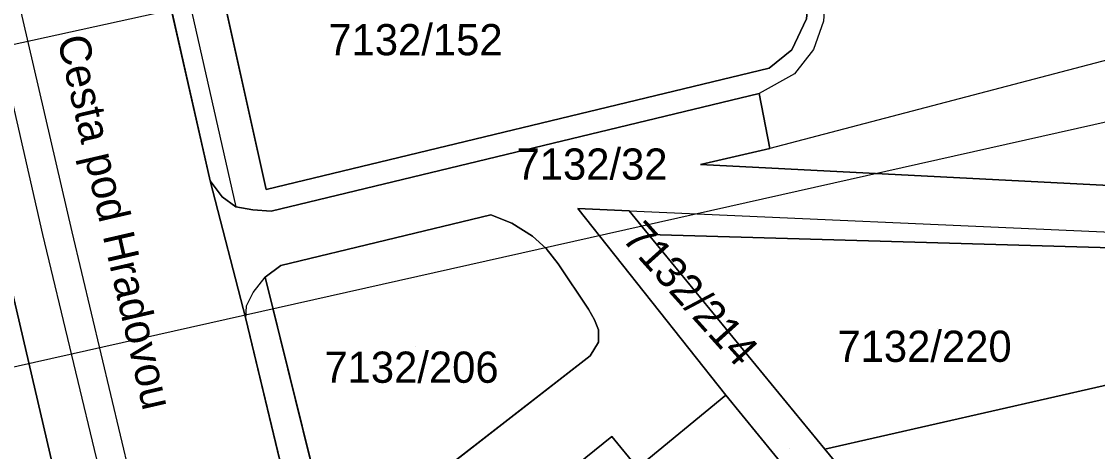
# Model space of a CAD drawing. Extents: x -266199 to -261993, y -1239047 to -1235108.
# Drawn here: x -263509.4 to -263440.5, y -1236706.5 to -1236679 of the extents above; entities that cross this region are included whole.
import ezdxf

# ---------------------------------------------------------------- set-up
doc = ezdxf.new("R2010")
doc.units = 0
for name, color, linetype in [('body_kn', 7, 'Continuous'), ('kladpar_druhypozemkov', 7, 'Continuous'), ('kladpar_hranice', 7, 'Continuous'), ('kladpar_parcelnecisla', 7, 'Continuous'), ('kladpar_plochy', 7, 'Continuous'), ('linie', 7, 'Continuous'), ('popisy', 7, 'Continuous'), ('zappar_hrandruhpozemk', 7, 'Continuous')]:
    doc.layers.add(name, color=color, linetype=linetype)

msp = doc.modelspace()

# ---------------------------------------------------------------- linework, layer by layer
at = {"layer": 'body_kn'}
for p, q in [((-263460.11, -1236680.81), (-263460.11, -1236680.81)), ((-263458.74, -1236680.78), (-263458.74, -1236680.78)), ((-263461.56, -1236681.97), (-263461.56, -1236681.97)), ((-263459.95, -1236682.33), (-263459.95, -1236682.33)), ((-263462.2, -1236683.59), (-263462.2, -1236683.59)), ((-263461.53, -1236687.12), (-263461.53, -1236687.12)), ((-263465.96, -1236688.14), (-263465.96, -1236688.14)), ((-263497.36, -1236689.19), (-263497.36, -1236689.19)), ((-263497.36, -1236689.19), (-263497.36, -1236689.19)), ((-263493.76, -1236689.75), (-263493.76, -1236689.75)), ((-263493.76, -1236689.75), (-263493.76, -1236689.75)), ((-263496.58, -1236690.21), (-263496.58, -1236690.21)), ((-263495.71, -1236690.85), (-263495.71, -1236690.85)), ((-263494.62, -1236691.06), (-263494.62, -1236691.06)), ((-263493.45, -1236691.14), (-263493.45, -1236691.14)), ((-263479.38, -1236691.37), (-263479.38, -1236691.37)), ((-263473.82, -1236690.97), (-263473.82, -1236690.97)), ((-263473.82, -1236690.97), (-263473.82, -1236690.97)), ((-263470.54, -1236691.12), (-263470.54, -1236691.12)), ((-263470.54, -1236691.12), (-263470.54, -1236691.12)), ((-263478.05, -1236691.9), (-263478.05, -1236691.9)), ((-263508.06, -1236692.63), (-263508.06, -1236692.63)), ((-263508.06, -1236692.63), (-263508.06, -1236692.63)), ((-263506.2, -1236692.46), (-263506.2, -1236692.46)), ((-263476.72, -1236692.74), (-263476.72, -1236692.74)), ((-263469.29, -1236692.64), (-263469.29, -1236692.64)), ((-263469.29, -1236692.64), (-263469.29, -1236692.64)), ((-263475.84, -1236693.52), (-263475.84, -1236693.52)), ((-263492.82, -1236694.62), (-263492.82, -1236694.62)), ((-263475.07, -1236694.51), (-263475.07, -1236694.51)), ((-263493.83, -1236695.36), (-263493.83, -1236695.36)), ((-263494.61, -1236696.35), (-263494.61, -1236696.35)), ((-263495.02, -1236697.2), (-263495.02, -1236697.2)), ((-263473.13, -1236697.41), (-263473.13, -1236697.41)), ((-263495.06, -1236698.04), (-263495.06, -1236698.04)), ((-263495.06, -1236698.04), (-263495.06, -1236698.04)), ((-263472.75, -1236698.09), (-263472.75, -1236698.09)), ((-263472.49, -1236698.74), (-263472.49, -1236698.74)), ((-263472.49, -1236699.53), (-263472.49, -1236699.53)), ((-263473.03, -1236700.4), (-263473.03, -1236700.4)), ((-263464.34, -1236702.92), (-263464.34, -1236702.92)), ((-263471.65, -1236705.58), (-263471.65, -1236705.58)), ((-263458.01, -1236706.39), (-263458.01, -1236706.39))]:
    msp.add_line(p, q, dxfattribs=at)
at = {"layer": 'kladpar_druhypozemkov'}
for p, q in [((-263470.62, -1236687.5), (-263470.62, -1236687.5)), ((-263450.79, -1236698.64), (-263450.79, -1236698.64)), ((-263484.2, -1236699.78), (-263484.2, -1236699.78)), ((-263460.24, -1236706.31), (-263460.24, -1236706.31))]:
    msp.add_line(p, q, dxfattribs=at)
at = {"layer": 'kladpar_hranice'}
msp.add_line((-263497.36, -1236689.19), (-263508.75, -1236638.71), dxfattribs=at)
for points in [[(-263505.23, -1236638.24), (-263502.47, -1236650.62), (-263493.76, -1236689.75), (-263461.56, -1236681.97), (-263460.11, -1236680.81), (-263459.17, -1236678.81), (-263459.01, -1236676.99), (-263463.61, -1236657), (-263445.44, -1236652.7), (-263447.9, -1236641.65), (-263450.33, -1236632.11), (-263452.46, -1236630.28), (-263463.11, -1236632.06), (-263479.06, -1236634.34), (-263492.17, -1236636.29), (-263505.23, -1236638.24)], [(-263508.75, -1236638.71), (-263497.36, -1236689.19), (-263495.06, -1236698.04), (-263492.34, -1236709.39), (-263489.93, -1236720.09), (-263487.98, -1236734.6), (-263487.12, -1236746.24), (-263486.98, -1236757.82), (-263486.91, -1236759.35), (-263486.73, -1236766.94), (-263487.12, -1236776.84), (-263487.5, -1236784.11), (-263488.54, -1236798.31), (-263489.26, -1236807.09), (-263491.68, -1236824.8), (-263493.02, -1236836.2)], [(-263493.76, -1236689.75), (-263502.47, -1236650.62), (-263489.73, -1236648.54), (-263476.66, -1236646.41), (-263460.84, -1236643.71), (-263447.9, -1236641.65), (-263445.44, -1236652.7), (-263463.61, -1236657), (-263459.01, -1236676.99), (-263459.17, -1236678.81), (-263460.11, -1236680.81), (-263461.56, -1236681.97), (-263493.76, -1236689.75)], [(-263526.08, -1237000.08), (-263523.24, -1236974.84), (-263519.86, -1236969.84), (-263517.52, -1236927.1), (-263515.05, -1236902.26), (-263514.5, -1236897.94), (-263510.2, -1236861.98), (-263504.89, -1236815.91), (-263504.7, -1236814.24), (-263504.13, -1236809.2), (-263501.6, -1236788.9), (-263501, -1236779.03), (-263500.82, -1236772.21), (-263500.8, -1236753.8), (-263501.38, -1236742.95), (-263503.08, -1236727.74), (-263503.49, -1236725.48), (-263504.1, -1236722.15), (-263504.33, -1236720.87), (-263504.42, -1236720.38), (-263509.9, -1236696.81), (-263510.21, -1236695.48), (-263510.88, -1236692.59), (-263516.42, -1236668.71)], [(-263486.91, -1236759.35), (-263486.98, -1236757.82), (-263487.12, -1236746.24), (-263487.98, -1236734.6), (-263489.93, -1236720.09), (-263492.34, -1236709.39), (-263495.06, -1236698.04), (-263497.36, -1236689.19), (-263496.58, -1236690.21), (-263495.71, -1236690.85), (-263494.62, -1236691.06), (-263493.45, -1236691.14), (-263462.2, -1236683.59), (-263461.53, -1236687.12), (-263465.96, -1236688.14), (-263439.81, -1236689.49)], [(-263421.7, -1236684.61), (-263436.07, -1236688.62), (-263438.08, -1236689.19), (-263439.81, -1236689.49), (-263465.96, -1236688.14), (-263461.53, -1236687.12), (-263462.2, -1236683.59), (-263493.45, -1236691.14), (-263494.62, -1236691.06), (-263495.71, -1236690.85), (-263496.58, -1236690.21), (-263497.36, -1236689.19)], [(-263482.94, -1236708.11), (-263473.03, -1236700.4), (-263472.49, -1236699.53), (-263472.49, -1236698.74), (-263472.75, -1236698.09), (-263473.13, -1236697.41), (-263475.07, -1236694.51), (-263475.84, -1236693.52), (-263476.72, -1236692.74), (-263478.05, -1236691.9), (-263479.38, -1236691.37), (-263492.82, -1236694.62), (-263493.83, -1236695.36), (-263490.43, -1236709.1)], [(-263489.5, -1236713.21), (-263490.43, -1236709.1), (-263493.83, -1236695.36), (-263492.82, -1236694.62), (-263479.38, -1236691.37), (-263478.05, -1236691.9), (-263476.72, -1236692.74), (-263475.84, -1236693.52), (-263475.07, -1236694.51), (-263473.13, -1236697.41), (-263472.75, -1236698.09), (-263472.49, -1236698.74), (-263472.49, -1236699.53), (-263473.03, -1236700.4), (-263482.94, -1236708.11), (-263489.5, -1236713.21)], [(-263438.91, -1236693.51), (-263469.29, -1236692.64), (-263470.54, -1236691.12), (-263473.82, -1236690.97), (-263464.34, -1236702.92), (-263469.99, -1236707.58), (-263471.65, -1236705.58), (-263473.85, -1236707.36)], [(-263473.82, -1236690.97), (-263470.54, -1236691.12), (-263469.29, -1236692.64), (-263458.01, -1236706.39), (-263457.01, -1236707.6), (-263459.12, -1236709.32), (-263464.34, -1236702.92), (-263473.82, -1236690.97)], [(-263513.28, -1236692.44), (-263510.88, -1236692.59), (-263510.21, -1236695.48), (-263509.9, -1236696.81), (-263504.42, -1236720.38), (-263504.33, -1236720.87), (-263504.1, -1236722.15), (-263503.49, -1236725.48), (-263503.08, -1236727.74), (-263501.38, -1236742.95), (-263500.8, -1236753.8), (-263500.82, -1236772.21), (-263501, -1236779.03), (-263501.6, -1236788.9), (-263504.13, -1236809.2)], [(-263469.29, -1236692.64), (-263438.91, -1236693.51), (-263436.62, -1236701.52), (-263458.01, -1236706.39), (-263469.29, -1236692.64)], [(-263436.62, -1236701.52), (-263433.3, -1236713.1), (-263446.72, -1236720.14), (-263457.01, -1236707.6), (-263458.01, -1236706.39), (-263436.62, -1236701.52)], [(-263478, -1236714.02), (-263472.23, -1236709.37), (-263473.85, -1236707.36), (-263471.65, -1236705.58), (-263469.99, -1236707.58), (-263464.34, -1236702.92), (-263459.12, -1236709.32), (-263453.83, -1236715.8)]]:
    msp.add_lwpolyline(points, dxfattribs=at)
at = {"layer": 'kladpar_plochy'}
for p, q in [((-263497.36, -1236689.19), (-263508.75, -1236638.71)), ((-263493.76, -1236689.75), (-263502.47, -1236650.62)), ((-263502.47, -1236650.62), (-263493.76, -1236689.75)), ((-263459.17, -1236678.81), (-263460.11, -1236680.81)), ((-263460.11, -1236680.81), (-263459.17, -1236678.81)), ((-263460.11, -1236680.81), (-263461.56, -1236681.97)), ((-263461.56, -1236681.97), (-263460.11, -1236680.81)), ((-263461.56, -1236681.97), (-263493.76, -1236689.75)), ((-263493.76, -1236689.75), (-263461.56, -1236681.97)), ((-263493.45, -1236691.14), (-263462.2, -1236683.59)), ((-263462.2, -1236683.59), (-263493.45, -1236691.14)), ((-263462.2, -1236683.59), (-263461.53, -1236687.12)), ((-263461.53, -1236687.12), (-263462.2, -1236683.59)), ((-263461.53, -1236687.12), (-263465.96, -1236688.14)), ((-263465.96, -1236688.14), (-263461.53, -1236687.12)), ((-263465.96, -1236688.14), (-263439.81, -1236689.49)), ((-263439.81, -1236689.49), (-263465.96, -1236688.14)), ((-263495.06, -1236698.04), (-263497.36, -1236689.19)), ((-263497.36, -1236689.19), (-263496.58, -1236690.21)), ((-263496.58, -1236690.21), (-263497.36, -1236689.19)), ((-263496.58, -1236690.21), (-263495.71, -1236690.85)), ((-263495.71, -1236690.85), (-263496.58, -1236690.21)), ((-263495.71, -1236690.85), (-263494.62, -1236691.06)), ((-263494.62, -1236691.06), (-263495.71, -1236690.85)), ((-263494.62, -1236691.06), (-263493.45, -1236691.14)), ((-263493.45, -1236691.14), (-263494.62, -1236691.06)), ((-263479.38, -1236691.37), (-263492.82, -1236694.62)), ((-263478.05, -1236691.9), (-263479.38, -1236691.37)), ((-263470.54, -1236691.12), (-263473.82, -1236690.97)), ((-263473.82, -1236690.97), (-263464.34, -1236702.92)), ((-263469.29, -1236692.64), (-263470.54, -1236691.12)), ((-263476.72, -1236692.74), (-263478.05, -1236691.9)), ((-263475.84, -1236693.52), (-263476.72, -1236692.74)), ((-263438.91, -1236693.51), (-263469.29, -1236692.64)), ((-263475.07, -1236694.51), (-263475.84, -1236693.52)), ((-263492.82, -1236694.62), (-263493.83, -1236695.36)), ((-263473.13, -1236697.41), (-263475.07, -1236694.51)), ((-263493.83, -1236695.36), (-263490.43, -1236709.1)), ((-263472.75, -1236698.09), (-263473.13, -1236697.41)), ((-263492.34, -1236709.39), (-263495.06, -1236698.04)), ((-263472.49, -1236698.74), (-263472.75, -1236698.09)), ((-263472.49, -1236699.53), (-263472.49, -1236698.74)), ((-263473.03, -1236700.4), (-263472.49, -1236699.53)), ((-263482.94, -1236708.11), (-263473.03, -1236700.4)), ((-263464.34, -1236702.92), (-263469.99, -1236707.58)), ((-263471.65, -1236705.58), (-263473.85, -1236707.36)), ((-263469.99, -1236707.58), (-263471.65, -1236705.58))]:
    msp.add_line(p, q, dxfattribs=at)
for points in [[(-263508.75, -1236638.71), (-263497.36, -1236689.19), (-263495.06, -1236698.04), (-263492.34, -1236709.39), (-263489.93, -1236720.09), (-263487.98, -1236734.6), (-263487.12, -1236746.24), (-263486.98, -1236757.82), (-263486.91, -1236759.35), (-263486.73, -1236766.94), (-263487.12, -1236776.84), (-263487.5, -1236784.11), (-263488.54, -1236798.31), (-263489.26, -1236807.09), (-263491.68, -1236824.8), (-263493.02, -1236836.2), (-263484.84, -1236836.77), (-263486.71, -1236853.09), (-263486.96, -1236855.29), (-263488.24, -1236866.5), (-263488.72, -1236870.67), (-263489.2, -1236874.82), (-263492.06, -1236899.71), (-263495.46, -1236929.4)], [(-263517.52, -1236927.1), (-263515.05, -1236902.26), (-263514.5, -1236897.94), (-263510.2, -1236861.98), (-263504.89, -1236815.91), (-263504.7, -1236814.24), (-263504.13, -1236809.2), (-263501.6, -1236788.9), (-263501, -1236779.03), (-263500.82, -1236772.21), (-263500.8, -1236753.8), (-263501.38, -1236742.95), (-263503.08, -1236727.74), (-263503.49, -1236725.48), (-263504.1, -1236722.15), (-263504.33, -1236720.87), (-263504.42, -1236720.38), (-263509.9, -1236696.81), (-263510.21, -1236695.48), (-263510.88, -1236692.59), (-263516.42, -1236668.71)], [(-263509.9, -1236696.81), (-263504.42, -1236720.38), (-263504.33, -1236720.87), (-263504.1, -1236722.15), (-263503.49, -1236725.48), (-263503.08, -1236727.74), (-263501.38, -1236742.95), (-263500.8, -1236753.8), (-263500.82, -1236772.21), (-263501, -1236779.03), (-263501.6, -1236788.9), (-263504.13, -1236809.2), (-263508.05, -1236808.68), (-263509.65, -1236808.55)]]:
    msp.add_lwpolyline(points, dxfattribs=at)
for points in [[(-263489.5, -1236713.21), (-263490.43, -1236709.1), (-263493.83, -1236695.36), (-263492.82, -1236694.62), (-263479.38, -1236691.37), (-263478.05, -1236691.9), (-263476.72, -1236692.74), (-263475.84, -1236693.52), (-263475.07, -1236694.51), (-263473.13, -1236697.41), (-263472.75, -1236698.09), (-263472.49, -1236698.74), (-263472.49, -1236699.53), (-263473.03, -1236700.4), (-263482.94, -1236708.11)], [(-263473.82, -1236690.97), (-263470.54, -1236691.12), (-263469.29, -1236692.64), (-263458.01, -1236706.39), (-263457.01, -1236707.6), (-263459.12, -1236709.32), (-263464.34, -1236702.92)], [(-263469.29, -1236692.64), (-263438.91, -1236693.51), (-263436.62, -1236701.52), (-263458.01, -1236706.39)], [(-263436.62, -1236701.52), (-263433.3, -1236713.1), (-263446.72, -1236720.14), (-263457.01, -1236707.6), (-263458.01, -1236706.39)], [(-263478, -1236714.02), (-263472.23, -1236709.37), (-263473.85, -1236707.36), (-263471.65, -1236705.58), (-263469.99, -1236707.58), (-263464.34, -1236702.92), (-263459.12, -1236709.32), (-263453.83, -1236715.8), (-263454.16, -1236716.1), (-263456.51, -1236717.98), (-263460.52, -1236721.19), (-263460.64, -1236721.3), (-263460.83, -1236721.48), (-263464.48, -1236724.47), (-263467.16, -1236726.65), (-263467.5, -1236726.93), (-263471.32, -1236722.28), (-263471.62, -1236722.51), (-263471.99, -1236722.06), (-263471.7, -1236721.82)]]:
    msp.add_lwpolyline(points, close=True, dxfattribs=at)
at = {"layer": 'linie'}
msp.add_line((-263714.61, -1236725.54), (-263483.21, -1236674.56), dxfattribs=at)
msp.add_lwpolyline([(-263636.25, -1236729.99), (-263531.92, -1236706.03), (-263420.82, -1236681.11), (-263399.14, -1236675.91)], dxfattribs=at)
at = {"layer": 'zappar_hrandruhpozemk'}
for p, q in [((-263511.89, -1236667.97), (-263506.2, -1236692.46)), ((-263508.06, -1236692.63), (-263513.62, -1236668.33)), ((-263430.23, -1236678.91), (-263461.53, -1236687.12)), ((-263430.23, -1236678.91), (-263461.53, -1236687.12)), ((-263470.54, -1236691.12), (-263439.66, -1236692.49)), ((-263500.99, -1236722.06), (-263508.06, -1236692.63)), ((-263506.2, -1236692.46), (-263499.63, -1236720.2)), ((-263495.06, -1236698.04), (-263495.02, -1236697.2))]:
    msp.add_line(p, q, dxfattribs=at)
for points in [[(-263509.33, -1236602.31), (-263507.54, -1236638.59), (-263495.71, -1236690.85)], [(-263457.93, -1236676.73), (-263458.08, -1236678.97), (-263458.74, -1236680.78), (-263459.95, -1236682.33), (-263462.2, -1236683.59)], [(-263495.02, -1236697.2), (-263494.61, -1236696.35), (-263493.83, -1236695.36)]]:
    msp.add_lwpolyline(points, dxfattribs=at)

# ---------------------------------------------------------------- texts
at = {"layer": 'kladpar_parcelnecisla'}
for s, p in [('7132/152', (-263489.787, -1236681.15)), ('7132/32', (-263477.742, -1236689.12)), ('7132/220', (-263457.199, -1236700.79)), ('7132/206', (-263490.042, -1236702.13))]:
    msp.add_text(s, height=2, dxfattribs=at).set_placement(p)
msp.add_text('7132/214', height=2, rotation=312, dxfattribs=at).set_placement((-263471.059, -1236692.928))
at = {"layer": 'popisy'}
msp.add_text('Cesta pod Hradovou', height=2, rotation=283, dxfattribs=at).set_placement((-263507.149, -1236680.093))

doc.saveas('drawing.dxf')
